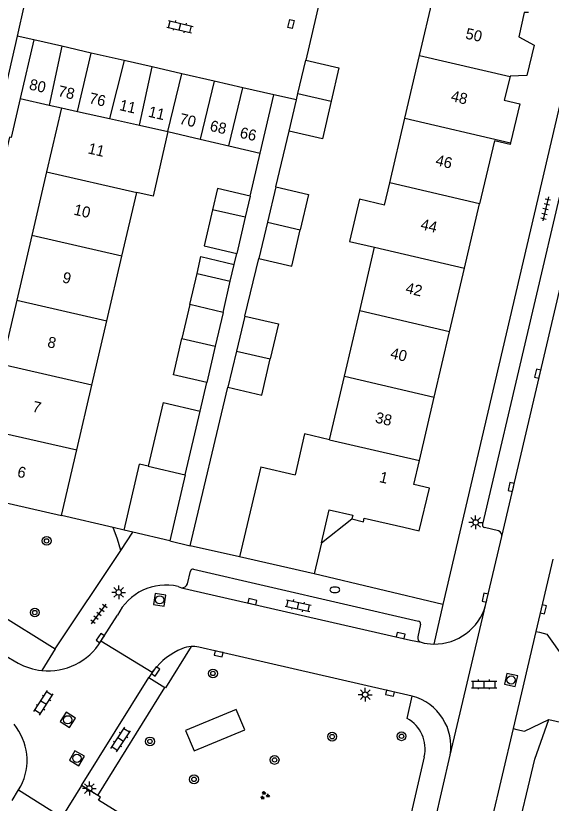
# Model space of a CAD drawing. Extents: x 128999 to 131010, y 395498 to 399007.
# Drawn here: x 130536.3 to 130585.1, y 398424 to 398495.7 of the extents above; entities that cross this region are included whole.
import ezdxf

# ---------------------------------------------------------------- set-up
doc = ezdxf.new("R2010")
doc.units = 0
for name, color, linetype in [('gg-afsc-erfafscheiding', 7, 'Continuous'), ('gg-afsc-muur', 7, 'Continuous'), ('gg-anno-huisnummerreeks BGT', 7, 'Continuous'), ('gg-bbg-bijgebouw', 7, 'Continuous'), ('gg-bbg-gedigitaliseerde bebouwing', 7, 'Continuous'), ('gg-bbg-gedigitaliseerde bijgebouw', 7, 'Continuous'), ('gg-bbg-hoofdgebouw', 7, 'Continuous'), ('gg-bbg-luifel en loopbrug', 7, 'Continuous'), ('gg-bbg-tussenscheiding', 7, 'Continuous'), ('gg-knt-verharding', 7, 'Continuous'), ('gg-knt-verharding nz', 7, 'Continuous'), ('gt-grn-groengrens', 7, 'Continuous'), ('gt-grn-weggrens', 7, 'Continuous'), ('gt-symb-boom', 7, 'Continuous'), ('gt-symb-brandkraan', 7, 'Continuous'), ('gt-symb-groenvak', 7, 'Continuous'), ('gt-symb-klinker verharding', 7, 'Continuous'), ('gt-symb-kolk', 7, 'Continuous'), ('gt-symb-kolk center center', 7, 'Continuous'), ('gt-symb-lichtmast', 7, 'Continuous'), ('gt-symb-rioolschacht', 7, 'Continuous'), ('gt-symb-tegel verharding', 7, 'Continuous')]:
    doc.layers.add(name, color=color, linetype=linetype)

# ---------------------------------------------------------------- blocks, each defined once
blk = doc.blocks.new('gt0-KL1')
at = {"layer": 'gt-symb-klinker verharding'}
for p, q in [((-1.15, 0.3), (1.15, 0.3)), ((-1, -0.3), (-1, 0.3)), ((-0.5, 0.3), (-0.5, 0.45)), ((0, -0.3), (0, 0.3)), ((0.5, 0.3), (0.5, 0.45)), ((1, -0.3), (1, 0.3)), ((-1.15, -0.3), (1.15, -0.3)), ((-0.5, -0.45), (-0.5, -0.3)), ((0.5, -0.45), (0.5, -0.3))]:
    blk.add_line(p, q, dxfattribs=at)
blk = doc.blocks.new('gt0-LMAST')
at = {"layer": 'gt-symb-lichtmast'}
for p, q in [((-0.182, 0.173), (-0.447, 0.438)), ((-0.005, 0.246), (-0.005, 0.621)), ((0.172, 0.173), (0.437, 0.438)), ((-0.255, -0.004), (-0.63, -0.004)), ((-0.182, -0.181), (-0.447, -0.446)), ((-0.005, -0.254), (-0.005, -0.629)), ((0.437, -0.446), (0.172, -0.181)), ((0.245, -0.004), (0.62, -0.004))]:
    blk.add_line(p, q, dxfattribs=at)
blk.add_circle((-0.005, -0.004), 0.25, dxfattribs=at)
blk = doc.blocks.new('gt0-BOOM')
at = {"layer": 'gt-symb-boom'}
for radius in [0.4, 0.2]:
    blk.add_circle((0, 0), radius, dxfattribs=at)
blk = doc.blocks.new('gt0-KOLK')
at = {"layer": 'gt-symb-kolk'}
blk.add_lwpolyline([(0, 0), (0.375, 0), (0.375, 0.4), (-0.375, 0.4), (-0.375, 0), (0, 0)], dxfattribs=at)
blk = doc.blocks.new('gt0-TEG1')
at = {"layer": 'gt-symb-tegel verharding'}
for p, q in [((-1.125, 0), (1.125, 0)), ((-0.9, -0.25), (-0.9, 0.25)), ((-0.45, -0.25), (-0.45, 0.25)), ((0, -0.25), (0, 0.25)), ((0.45, -0.25), (0.45, 0.25)), ((0.9, -0.25), (0.9, 0.25))]:
    blk.add_line(p, q, dxfattribs=at)
blk = doc.blocks.new('gt0-RS')
at = {"layer": 'gt-symb-rioolschacht'}
blk.add_lwpolyline([(-0.5, -0.5), (0.5, -0.5), (0.5, 0.5), (-0.5, 0.5)], close=True, dxfattribs=at)
blk.add_circle((0, 0), 0.375, dxfattribs=at)
blk = doc.blocks.new('gt0-KOLKCC')
at = {"layer": 'gt-symb-kolk center center'}
blk.add_lwpolyline([(-0.375, 0.2), (0.375, 0.2), (0.375, -0.2), (-0.375, -0.2)], close=True, dxfattribs=at)
blk = doc.blocks.new('gt0-BR')
at = {"layer": 'gt-symb-brandkraan'}
for centre, radius, start, end in [((-0.244, 0), 0.206, 107.56694, 252.43307), ((0.599, -2.664), 3, 106.89205, 107.56694), ((0, -0.691), 0.938, 73.10799, 106.89205), ((-0.599, -2.664), 3, 72.43309, 73.10799), ((0.244, 0), 0.206, 287.56695, 72.43309), ((0.599, 2.664), 3, 252.43307, 253.10797), ((0, 0.691), 0.938, 253.10797, 286.89206), ((-0.599, 2.664), 3, 286.89206, 287.56695)]:
    blk.add_arc(centre, radius, start, end, dxfattribs=at)
blk = doc.blocks.new('gt0-GRVAK')
at = {"layer": 'gt-symb-groenvak'}
for p, q in [((-0.11, 0.189), (-0.228, 0.24)), ((-0.182, 0.153), (0.088, 0.153)), ((-0.091, 0.211), (-0.156, 0.322)), ((-0.047, 0.214), (-0.047, 0.393)), ((-0.004, 0.211), (0.061, 0.322)), ((0.015, 0.189), (0.133, 0.24)), ((0.262, -0.052), (0.197, 0.059)), ((0.305, -0.049), (0.305, 0.13)), ((0.349, -0.052), (0.414, 0.059)), ((-0.245, -0.228), (-0.363, -0.177)), ((-0.318, -0.264), (-0.047, -0.264)), ((-0.226, -0.206), (-0.291, -0.095)), ((-0.183, -0.203), (-0.183, -0.024)), ((-0.139, -0.206), (-0.074, -0.095)), ((-0.12, -0.228), (-0.002, -0.177)), ((0.243, -0.074), (0.125, -0.023)), ((0.17, -0.11), (0.441, -0.11)), ((0.368, -0.074), (0.486, -0.023))]:
    blk.add_line(p, q, dxfattribs=at)

msp = doc.modelspace()

# ---------------------------------------------------------------- linework, layer by layer
at = {"layer": 'gg-afsc-erfafscheiding'}
for p, q in [((130560.033, 398480.121), (130561.25, 398485.19)), ((130557.7, 398479.283), (130558.609, 398483.179)), ((130556.248, 398473.055), (130556.482, 398474.057)), ((130557.213, 398468.349), (130558.473, 398473.59)), ((130553.133, 398459.699), (130553.736, 398462.283)), ((130552.24, 398447.434), (130555.665, 398461.878))]:
    msp.add_line(p, q, dxfattribs=at)
at = {"layer": 'gg-afsc-muur'}
for p, q in [((130563.98, 398496.88), (130562.76, 398491.66)), ((130545.212, 398449.078), (130540.51, 398450.19)), ((130546.222, 398448.839), (130545.212, 398449.078)), ((130556.73, 398446.416), (130552.24, 398447.434))]:
    msp.add_line(p, q, dxfattribs=at)
at = {"layer": 'gg-bbg-bijgebouw'}
for p, q in [((130537.98, 398493.51), (130536.75, 398488.18)), ((130540.557, 398492.92), (130537.98, 398493.51)), ((130543.228, 398492.308), (130540.557, 398492.92)), ((130546.207, 398491.626), (130543.228, 398492.308)), ((130548.758, 398491.042), (130546.207, 398491.626)), ((130562.051, 398488.622), (130562.76, 398491.66)), ((130551.475, 398490.42), (130548.758, 398491.042)), ((130554.407, 398489.749), (130551.475, 398490.42)), ((130557.042, 398489.145), (130554.407, 398489.749)), ((130559.86, 398488.5), (130557.042, 398489.145)), ((130536.75, 398488.18), (130539.404, 398487.566)), ((130561.25, 398485.19), (130561.913, 398488.031)), ((130561.913, 398488.031), (130562.051, 398488.622)), ((130539.404, 398487.566), (130540.51, 398487.31)), ((130551.788, 398453.897), (130553.133, 398459.699)), ((130551.788, 398453.897), (130550.391, 398447.873)), ((130547.025, 398448.654), (130546.222, 398448.839)), ((130550.391, 398447.873), (130547.025, 398448.654))]:
    msp.add_line(p, q, dxfattribs=at)
for points in [[(130562.76, 398491.66), (130565.78, 398490.95), (130565.073, 398487.919)], [(130565.073, 398487.919), (130564.27, 398484.48), (130561.25, 398485.19)]]:
    msp.add_lwpolyline(points, dxfattribs=at)
at = {"layer": 'gg-bbg-gedigitaliseerde bebouwing'}
for p, q in [((130573.122, 398492.088), (130574.498, 398497.963)), ((130571.78, 398486.361), (130573.122, 398492.088)), ((130570.402, 398480.473), (130571.78, 398486.361)), ((130569.931, 398478.459), (130570.402, 398480.473)), ((130546.021, 398473.816), (130547.372, 398479.609)), ((130567.672, 398468.82), (130569.031, 398474.622)), ((130544.642, 398467.904), (130546.021, 398473.816)), ((130566.279, 398462.872), (130567.672, 398468.82)), ((130543.276, 398462.048), (130544.642, 398467.904)), ((130564.922, 398457.076), (130566.279, 398462.872)), ((130541.902, 398456.159), (130543.276, 398462.048)), ((130540.51, 398450.19), (130541.902, 398456.159)), ((130558.655, 398454.62), (130561.78, 398453.888))]:
    msp.add_line(p, q, dxfattribs=at)
for points in [[(130550.205, 398485.153), (130548.858, 398479.269), (130547.372, 398479.609)], [(130569.931, 398478.459), (130567.648, 398478.991), (130566.754, 398475.152), (130569.031, 398474.622)], [(130564.922, 398457.076), (130562.651, 398457.608), (130561.78, 398453.888)]]:
    msp.add_lwpolyline(points, dxfattribs=at)
at = {"layer": 'gg-bbg-gedigitaliseerde bijgebouw'}
for p, q in [((130558.609, 398483.179), (130559.86, 398488.5)), ((130550.205, 398485.153), (130553.153, 398484.461)), ((130553.153, 398484.461), (130555.741, 398483.853)), ((130555.741, 398483.853), (130558.609, 398483.179)), ((130560.033, 398480.121), (130559.263, 398476.897)), ((130557.7, 398479.283), (130557.252, 398477.362)), ((130557.252, 398477.362), (130556.482, 398474.057)), ((130559.263, 398476.897), (130558.473, 398473.59)), ((130552.194, 398469.388), (130551.478, 398466.317)), ((130555.228, 398468.681), (130552.194, 398469.388)), ((130555.228, 398468.681), (130554.516, 398465.612)), ((130557.213, 398468.349), (130556.45, 398465.162)), ((130554.516, 398465.612), (130553.736, 398462.283)), ((130556.45, 398465.162), (130555.665, 398461.878)), ((130549.764, 398460.48), (130548.419, 398454.678)), ((130549.764, 398460.48), (130553.133, 398459.699)), ((130546.222, 398448.839), (130547.615, 398454.851)), ((130548.419, 398454.678), (130547.615, 398454.851))]:
    msp.add_line(p, q, dxfattribs=at)
for points in [[(130560.033, 398480.121), (130563.01, 398479.431), (130562.26, 398476.199)], [(130557.7, 398479.283), (130554.729, 398479.972), (130554.28, 398478.038)], [(130554.28, 398478.038), (130553.518, 398474.748), (130556.482, 398474.057)], [(130558.473, 398473.59), (130561.492, 398472.886), (130562.26, 398476.199)], [(130557.213, 398468.349), (130560.276, 398467.636), (130559.532, 398464.444)], [(130553.736, 398462.283), (130550.702, 398462.984), (130551.478, 398466.317)], [(130555.665, 398461.878), (130558.766, 398461.156), (130559.532, 398464.444)]]:
    msp.add_lwpolyline(points, dxfattribs=at)
at = {"layer": 'gg-bbg-hoofdgebouw'}
for p, q in [((130536.472, 398493.843), (130535.26, 398488.52)), ((130540.51, 398487.31), (130539.157, 398481.478)), ((130539.157, 398481.478), (130537.813, 398475.69)), ((130577.221, 398472.714), (130578.597, 398478.582)), ((130537.813, 398475.69), (130536.448, 398469.806)), ((130575.862, 398466.912), (130577.221, 398472.714)), ((130536.448, 398469.806), (130535.083, 398463.924)), ((130574.468, 398460.965), (130575.862, 398466.912)), ((130573.115, 398455.189), (130574.468, 398460.965)), ((130572.604, 398453.011), (130573.115, 398455.189)), ((130558.655, 398454.62), (130556.73, 398446.416)), ((130532.33, 398452.06), (130540.51, 398450.19)), ((130564.18, 398447.7), (130563.534, 398444.858)), ((130563.534, 398444.858), (130556.73, 398446.416))]:
    msp.add_line(p, q, dxfattribs=at)
for points in [[(130538.9, 398504.51), (130537.122, 398496.701), (130536.472, 398493.843)], [(130583.044, 398496.004), (130582.658, 398495.99), (130582.154, 398493.783), (130583.549, 398493.032), (130582.906, 398490.258), (130581.37, 398490.204), (130581.364, 398490.178)], [(130581.364, 398490.178), (130580.842, 398488.027), (130582.266, 398487.682), (130581.415, 398484.121)], [(130581.415, 398484.121), (130581.377, 398483.964), (130579.939, 398484.311), (130578.597, 398478.582)], [(130571.69, 398449.11), (130573.08, 398448.784), (130574.016, 398452.68), (130572.604, 398453.011)], [(130564.18, 398447.7), (130564.88, 398450.7), (130567.04, 398450.2), (130566.96, 398449.87)], [(130566.96, 398449.87), (130568.01, 398449.62), (130568.09, 398449.95), (130571.69, 398449.11)]]:
    msp.add_lwpolyline(points, dxfattribs=at)
at = {"layer": 'gg-bbg-luifel en loopbrug'}
for p, q in [((130555.889, 398471.515), (130556.248, 398473.055)), ((130552.194, 398469.388), (130552.855, 398472.223)), ((130552.855, 398472.223), (130555.889, 398471.515)), ((130555.228, 398468.681), (130555.889, 398471.515)), ((130564.18, 398447.7), (130566.96, 398449.87))]:
    msp.add_line(p, q, dxfattribs=at)
msp.add_lwpolyline([(130552.855, 398472.223), (130553.214, 398473.762), (130556.248, 398473.055)], dxfattribs=at)
at = {"layer": 'gg-bbg-tussenscheiding'}
for p, q in [((130540.557, 398492.92), (130539.404, 398487.566)), ((130541.98, 398486.986), (130543.228, 398492.308)), ((130546.207, 398491.626), (130544.888, 398486.346)), ((130573.122, 398492.088), (130581.364, 398490.178)), ((130547.608, 398485.746), (130548.758, 398491.042)), ((130550.205, 398485.153), (130551.475, 398490.42)), ((130554.407, 398489.749), (130553.153, 398484.461)), ((130555.741, 398483.853), (130557.042, 398489.145)), ((130562.051, 398488.622), (130565.073, 398487.919)), ((130540.51, 398487.31), (130541.98, 398486.986)), ((130541.98, 398486.986), (130544.888, 398486.346)), ((130544.888, 398486.346), (130547.608, 398485.746)), ((130571.78, 398486.361), (130581.415, 398484.121)), ((130547.608, 398485.746), (130550.205, 398485.153)), ((130539.157, 398481.478), (130547.372, 398479.609)), ((130578.597, 398478.582), (130570.402, 398480.473)), ((130557.252, 398477.362), (130554.28, 398478.038)), ((130559.263, 398476.897), (130562.26, 398476.199)), ((130546.021, 398473.816), (130537.813, 398475.69)), ((130569.031, 398474.622), (130577.221, 398472.714)), ((130536.448, 398469.806), (130544.642, 398467.904)), ((130575.862, 398466.912), (130567.672, 398468.82)), ((130551.478, 398466.317), (130554.516, 398465.612)), ((130556.45, 398465.162), (130559.532, 398464.444)), ((130543.276, 398462.048), (130535.083, 398463.924)), ((130566.279, 398462.872), (130574.468, 398460.965)), ((130533.716, 398458.032), (130541.902, 398456.159)), ((130564.922, 398457.076), (130573.115, 398455.189)), ((130548.419, 398454.678), (130551.788, 398453.897))]:
    msp.add_line(p, q, dxfattribs=at)
at = {"layer": 'gg-knt-verharding'}
for p, q in [((130592.784, 398508.874), (130578.866, 398449.379)), ((130537.98, 398493.51), (130536.472, 398493.843)), ((130561.913, 398488.031), (130559.86, 398488.5)), ((130545.908, 398446.982), (130547.025, 398448.654)), ((130580.318, 398448.772), (130579.048, 398449.092)), ((130579.137, 398441.988), (130580.617, 398448.257)), ((130539.942, 398438.048), (130545.908, 398446.982)), ((130526.862, 398446.143), (130539.942, 398438.048)), ((130585.252, 398446.205), (130583.718, 398439.623)), ((130551.979, 398443.947), (130552.255, 398445.108)), ((130552.531, 398445.288), (130573.036, 398440.562)), ((130575.255, 398442.083), (130563.534, 398444.858)), ((130551.139, 398443.715), (130551.448, 398443.607)), ((130544.095, 398438.728), (130545.614, 398441.092)), ((130573.206, 398440.296), (130572.966, 398439.142)), ((130583.718, 398439.623), (130581.639, 398430.771)), ((130583.718, 398439.623), (130584.033, 398439.549)), ((130548.777, 398435.874), (130544.095, 398438.728)), ((130535.328, 398437.468), (130536.553, 398436.745)), ((130548.777, 398435.874), (130548.473, 398435.42)), ((130548.777, 398435.874), (130548.924, 398436.089)), ((130548.473, 398435.42), (130549.92, 398434.519)), ((130543.823, 398424.667), (130549.92, 398434.519)), ((130571.994, 398431.706), (130572.446, 398433.736)), ((130581.639, 398430.771), (130577.972, 398415.103)), ((130581.639, 398430.771), (130581.981, 398430.691)), ((130573.541, 398428.205), (130569.012, 398408.681)), ((130572.573, 398413.829), (130575.919, 398428.347)), ((130542.341, 398425.573), (130540.557, 398422.699)), ((130543.823, 398424.667), (130542.341, 398425.573)), ((130536.012, 398424.226), (130536.605, 398425.18)), ((130536.605, 398425.18), (130536.814, 398425.517)), ((130536.605, 398425.18), (130540.557, 398422.699))]:
    msp.add_line(p, q, dxfattribs=at)
for points in [[(130591.042, 398509.841), (130590.874, 398508.937), (130575.255, 398442.083)], [(130536.75, 398488.18), (130535.918, 398484.613), (130535.774, 398484.647), (130528.437, 398452.95)], [(130545.908, 398446.982), (130545.608, 398448.022), (130545.212, 398449.078)], [(130584.033, 398439.549), (130584.7, 398439.38), (130586.28, 398437.16), (130587.851, 398436.803)], [(130552.324, 398438.25), (130549.981, 398434.481), (130549.92, 398434.519)], [(130572.446, 398433.736), (130554.881, 398437.777), (130553.012, 398438.183), (130552.67, 398438.242), (130552.324, 398438.25)], [(130584.91, 398431.61), (130593.46, 398429.66), (130599.66, 398432.676)], [(130581.981, 398430.691), (130582.67, 398430.55), (130584.91, 398431.61)], [(130569.012, 398408.681), (130543.89, 398424.257), (130544.056, 398424.52), (130543.823, 398424.667)]]:
    msp.add_lwpolyline(points, dxfattribs=at)
for centre, radius, start, end in [((130579.065, 398449.304), 0.213, 159.3014, 265.45995), ((130580.152, 398448.331), 0.471, 350.94974, 69.32766), ((130552.489, 398445.051), 0.241, 79.94871, 166.27397), ((130550.004, 398438.975), 4.874, 76.53653, 154.25564), ((130551.512, 398444.091), 0.488, 262.42451, 342.83847), ((130574.473, 398443.328), 4.853, 269.2803, 343.9651), ((130572.956, 398440.324), 0.251, 353.67049, 71.49462), ((130539.296, 398441.646), 5.617, 264.01219, 328.70007), ((130573.369, 398439.033), 0.418, 164.90891, 254.24218), ((130574.475, 398443.334), 4.859, 255.46957, 269.25674), ((130553.774, 398432.4), 6.094, 112.14544, 142.74187), ((130552.442, 398435.922), 2.331, 92.89237, 114.44679), ((130539.298, 398441.649), 5.62, 240.76491, 263.99844), ((130571.216, 398429.13), 4.768, 350.55379, 75.04661), ((130570.48, 398428.945), 3.149, 346.41935, 61.25941), ((130532.193, 398427.866), 5.184, 333.05125, 39.49994)]:
    msp.add_arc(centre, radius, start, end, dxfattribs=at)
at = {"layer": 'gg-knt-verharding nz'}
for p, q in [((130580.617, 398448.257), (130587.107, 398476.004)), ((130542.341, 398425.573), (130548.473, 398435.42))]:
    msp.add_line(p, q, dxfattribs=at)
msp.add_lwpolyline([(130551.448, 398443.607), (130572.288, 398438.836), (130573.256, 398438.631)], dxfattribs=at)
at = {"layer": 'gt-grn-groengrens'}
for points in [[(130551.82, 398430.591), (130552.589, 398428.745), (130557.204, 398430.668), (130556.435, 398432.514), (130551.82, 398430.591)], [(130600.679, 398401.681), (130583.088, 398414.357), (130581.774, 398420.216), (130583.619, 398427.991), (130584.91, 398431.61)]]:
    msp.add_lwpolyline(points, dxfattribs=at)
at = {"layer": 'gt-grn-weggrens'}
for p, q in [((130550.391, 398447.873), (130552.24, 398447.434)), ((130575.255, 398442.083), (130574.412, 398438.476)), ((130575.919, 398428.347), (130579.137, 398441.988)), ((130539.942, 398438.048), (130538.71, 398436.06))]:
    msp.add_line(p, q, dxfattribs=at)

# ---------------------------------------------------------------- block references
at = {"layer": 'gt-symb-boom'}
for p in [(130539.161, 398447.871), (130538.082, 398441.344), (130554.309, 398435.794), (130548.572, 398429.605), (130565.163, 398430.038), (130571.481, 398430.071), (130559.923, 398427.916), (130552.582, 398426.149)]:
    msp.add_blockref('gt0-BOOM', p, dxfattribs=at)
at = {"layer": 'gt-symb-brandkraan'}
msp.add_blockref('gt0-BR', (130565.408, 398443.412), dxfattribs=at)
at = {"layer": 'gt-symb-groenvak', "rotation": 0.7448031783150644}
msp.add_blockref('gt0-GRVAK', (130559.014, 398424.681), dxfattribs=at)
at = {"layer": 'gt-symb-klinker verharding'}
for p, rotation in [((130551.307, 398494.707), -13.119144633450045), ((130562.071, 398441.969), -12.646853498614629), ((130538.882, 398433.121), 57.12021809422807), ((130545.9, 398429.765), 56.500599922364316)]:
    msp.add_blockref('gt0-KL1', p, dxfattribs=dict(at, rotation=rotation))
msp.add_blockref('gt0-KL1', (130579.006, 398434.799), dxfattribs=at)
at = {"layer": 'gt-symb-kolk'}
for p, rotation in [((130584.081, 398463.045), 76.79367492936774), ((130581.664, 398452.746), 76.87776511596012), ((130579.291, 398442.65), 77.20861035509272), ((130557.855, 398442.14), -12.899051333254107), ((130584.2, 398441.673), -103.06538738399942), ((130544.217, 398438.906), 55.513089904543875), ((130571.356, 398439.053), -12.883318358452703), ((130554.881, 398437.777), 167.04228070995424), ((130548.924, 398436.089), -124.3996250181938), ((130570.482, 398434.188), 167.11668164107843)]:
    msp.add_blockref('gt0-KOLK', p, dxfattribs=dict(at, rotation=rotation))
at = {"layer": 'gt-symb-kolk center center', "rotation": 75.81081984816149}
msp.add_blockref('gt0-KOLKCC', (130561.419, 398494.96), dxfattribs=at)
at = {"layer": 'gt-symb-lichtmast'}
for p in [(130578.237, 398449.552), (130545.73, 398443.181), (130568.177, 398433.863), (130543.056, 398425.317)]:
    msp.add_blockref('gt0-LMAST', p, dxfattribs=at)
at = {"layer": 'gt-symb-rioolschacht'}
for p, rotation in [((130549.452, 398442.498), -98.78174626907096), ((130581.459, 398435.2), -103.20632507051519), ((130541.084, 398431.574), 146.9142250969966), ((130541.918, 398428.066), 150.16703455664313)]:
    msp.add_blockref('gt0-RS', p, dxfattribs=dict(at, rotation=rotation))
at = {"layer": 'gt-symb-tegel verharding'}
for p, rotation in [((130584.602, 398478.107), -103.06333733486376), ((130543.917, 398441.207), 52.969610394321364)]:
    msp.add_blockref('gt0-TEG1', p, dxfattribs=dict(at, rotation=rotation))

# ---------------------------------------------------------------- texts
at = {"layer": 'gg-anno-huisnummerreeks BGT'}
for s, rotation, p in [('50', 347.4, (130577.24, 398493.634)), ('80', 347.1, (130537.507, 398489.002)), ('78', 347.1, (130540.13, 398488.401)), ('76', 347.1, (130542.956, 398487.754)), ('48', 346.3, (130575.909, 398487.959)), ('11', 347.1, (130545.721, 398487.121)), ('11', 347.1, (130548.355, 398486.518)), ('70', 347.1, (130551.18, 398485.871)), ('68', 347.1, (130553.962, 398485.234)), ('66', 347.1, (130556.69, 398484.609)), ('11', 346.9, (130542.86, 398483.179)), ('46', 346.8, (130574.516, 398482.103)), ('10', 346.9, (130541.565, 398477.599)), ('44', 346.8, (130573.149, 398476.268)), ('9', 346.9, (130540.531, 398471.423)), ('42', 346.8, (130571.788, 398470.464)), ('8', 346.9, (130539.166, 398465.54)), ('40', 346.8, (130570.396, 398464.523)), ('7', 346.9, (130537.801, 398459.657)), ('38', 346.8, (130569.023, 398458.661)), ('6', 346.9, (130536.423, 398453.721)), ('1', 346.8, (130569.398, 398453.239))]:
    msp.add_text(s, height=1, rotation=rotation, dxfattribs=at).set_placement(p)

doc.saveas('drawing.dxf')
